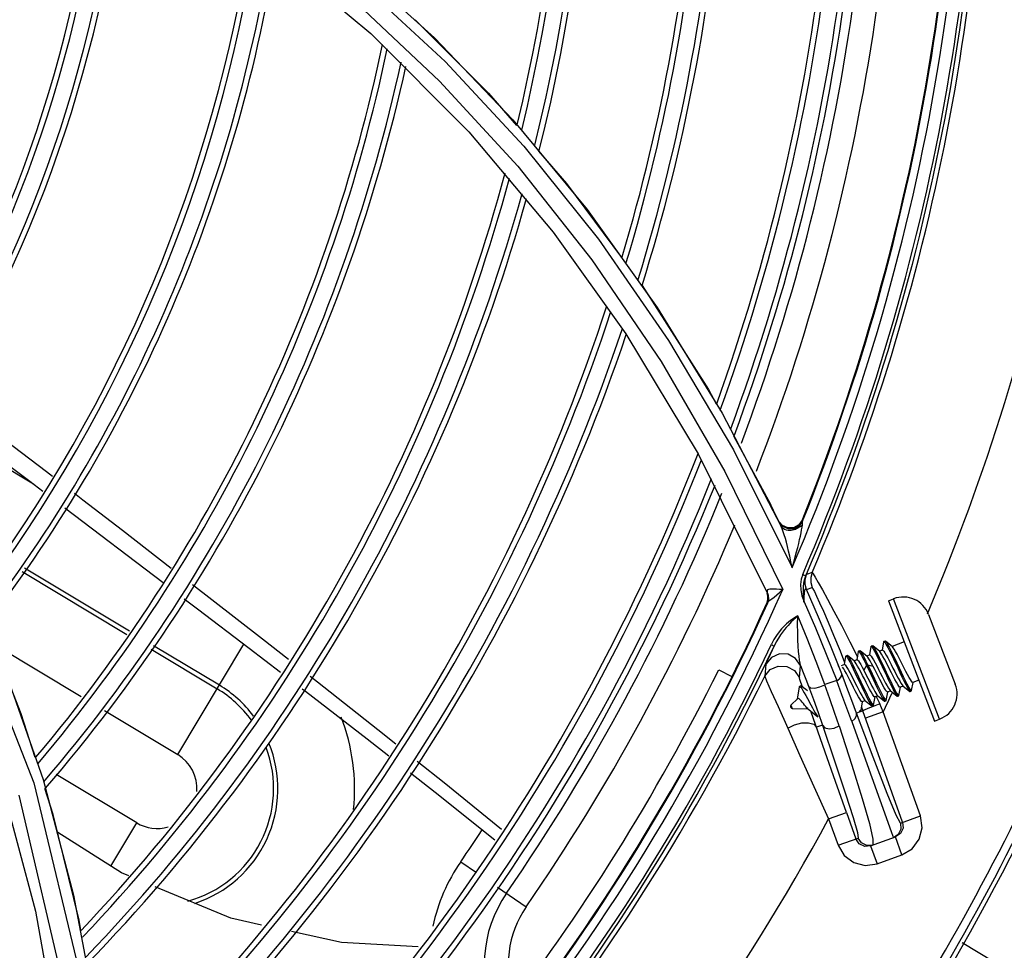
# Model space of a CAD drawing. Extents: x 40.7 to 137.4, y -250.8 to -221.5.
# Tile 269 of 320: x 123.2233 to 123.312, y -239.596 to -239.5122. Entities that reach past the tile are written whole.
import ezdxf

# ---------------------------------------------------------------- set-up
doc = ezdxf.new("R2010")
doc.units = 0
doc.header["$MEASUREMENT"] = 0
doc.layers.get('0').update_dxf_attribs({"linetype": 'CONTINUOUS'})

msp = doc.modelspace()

# ---------------------------------------------------------------- linework, layer by layer
at = {"color": 155}
for p, q in [((123.2459518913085, -239.5059075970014), (123.2549591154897, -239.5134430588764)), ((123.2542372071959, -239.5090691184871), (123.2616554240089, -239.5159657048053)), ((123.2549591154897, -239.5134430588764), (123.2637961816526, -239.5222919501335)), ((123.2616554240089, -239.5159657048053), (123.2687531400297, -239.5235960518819)), ((123.2677507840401, -239.5212104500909), (123.2744492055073, -239.5293012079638)), ((123.2637961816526, -239.5222919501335), (123.2713810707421, -239.5313191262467)), ((123.2687531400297, -239.5235960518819), (123.2754830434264, -239.5319682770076)), ((123.2744492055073, -239.5293012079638), (123.2807522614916, -239.538110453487)), ((123.2713810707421, -239.5313191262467), (123.2779337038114, -239.5404865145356)), ((123.2807522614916, -239.538110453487), (123.2866000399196, -239.547627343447)), ((123.2779337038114, -239.5404865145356), (123.2844496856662, -239.5512857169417)), ((123.2866000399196, -239.547627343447), (123.2919305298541, -239.5578313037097)), ((123.2876196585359, -239.5496611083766), (123.2909850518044, -239.5558898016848)), ((123.2844496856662, -239.5512857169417), (123.290686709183, -239.5638768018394)), ((123.2876235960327, -239.5509507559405), (123.2929177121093, -239.5615389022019)), ((123.2245848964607, -239.5540187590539), (123.2211408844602, -239.5519493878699)), ((123.2868585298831, -239.552897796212), (123.292064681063, -239.5635045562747)), ((123.2912374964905, -239.5564017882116), (123.2909850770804, -239.5558897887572)), ((123.2274151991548, -239.5561629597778), (123.2362546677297, -239.5628895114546)), ((123.2914828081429, -239.5569036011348), (123.2912374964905, -239.5564017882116)), ((123.2917346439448, -239.5574232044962), (123.2914828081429, -239.5569036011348)), ((123.2920697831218, -239.5578366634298), (123.2917346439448, -239.5574232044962)), ((123.2919311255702, -239.5578317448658), (123.2917346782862, -239.5574232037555)), ((123.2920314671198, -239.5577564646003), (123.2917505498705, -239.5574103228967)), ((123.2925145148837, -239.5579760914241), (123.2920314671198, -239.5577564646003)), ((123.2938163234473, -239.5572709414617), (123.2935099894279, -239.5577060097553)), ((123.2936779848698, -239.5578293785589), (123.2938321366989, -239.557676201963)), ((123.2938075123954, -239.5578913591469), (123.293832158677, -239.5576762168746)), ((123.293855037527, -239.5573521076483), (123.2938162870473, -239.557271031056)), ((123.293832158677, -239.5576762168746), (123.2938550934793, -239.5573519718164)), ((123.2325898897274, -239.5581780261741), (123.2369904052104, -239.5615871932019)), ((123.2919313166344, -239.5578320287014), (123.2919342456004, -239.5578380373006)), ((123.2919542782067, -239.5578688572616), (123.2919342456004, -239.5578380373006)), ((123.2925527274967, -239.5580565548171), (123.2920697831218, -239.5578366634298)), ((123.2930814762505, -239.5580387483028), (123.2925527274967, -239.5580565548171)), ((123.2933183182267, -239.5580600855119), (123.2932065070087, -239.5581096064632)), ((123.2934210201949, -239.5580032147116), (123.2933183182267, -239.5580600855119)), ((123.2235569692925, -239.5619046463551), (123.2330013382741, -239.5675793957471)), ((123.2332304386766, -239.567270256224), (123.2237708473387, -239.5615863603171)), ((123.2938649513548, -239.5621673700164), (123.2941362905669, -239.5622837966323)), ((123.2947151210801, -239.5619859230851), (123.2942020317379, -239.5621555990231)), ((123.2907810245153, -239.5640470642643), (123.290652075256, -239.5637303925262)), ((123.290737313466, -239.5640966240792), (123.2906755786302, -239.5638799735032)), ((123.2907707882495, -239.564172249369), (123.2906866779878, -239.5638767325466)), ((123.2942058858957, -239.5635094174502), (123.2947202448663, -239.5633384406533)), ((123.2952972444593, -239.5660130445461), (123.2942066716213, -239.5635110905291)), ((123.2906505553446, -239.5646987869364), (123.2906838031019, -239.5647742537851)), ((123.2937987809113, -239.5640784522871), (123.2939868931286, -239.5646381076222)), ((123.3015821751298, -239.5645377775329), (123.3020553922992, -239.5643568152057)), ((123.3015821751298, -239.5645377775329), (123.3057246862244, -239.5753704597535)), ((123.3061978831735, -239.5751894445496), (123.3020553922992, -239.5643568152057)), ((123.305208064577, -239.5657652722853), (123.3076063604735, -239.5720368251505)), ((123.2981229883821, -239.5682333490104), (123.298794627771, -239.5695872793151)), ((123.3011553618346, -239.5682280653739), (123.3010327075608, -239.5689712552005)), ((123.3011553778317, -239.5682279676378), (123.301171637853, -239.5681977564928)), ((123.3012856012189, -239.5681545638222), (123.3011715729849, -239.5681981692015)), ((123.3012856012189, -239.5681545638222), (123.3013178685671, -239.5681661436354)), ((123.3019392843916, -239.5686651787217), (123.3013178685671, -239.5681661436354)), ((123.3029938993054, -239.5682294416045), (123.3019118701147, -239.5686432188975)), ((123.2209829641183, -239.5684147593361), (123.2288701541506, -239.5731538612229)), ((123.2351733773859, -239.5688844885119), (123.2411307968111, -239.5724640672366)), ((123.2413280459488, -239.5721357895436), (123.2354059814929, -239.5685774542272)), ((123.2375739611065, -239.578383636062), (123.243545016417, -239.5684461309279)), ((123.2908064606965, -239.5696673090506), (123.2912926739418, -239.5686044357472)), ((123.2910254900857, -239.5684785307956), (123.2912926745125, -239.5686044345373)), ((123.2972308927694, -239.5690482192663), (123.29764314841, -239.5700910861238)), ((123.2988748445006, -239.5690994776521), (123.2987521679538, -239.5698433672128)), ((123.2988748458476, -239.5690994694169), (123.2988908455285, -239.5690698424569)), ((123.2990048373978, -239.5690264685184), (123.2988908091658, -239.5690700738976)), ((123.2996583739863, -239.5695371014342), (123.2990369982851, -239.5690380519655)), ((123.3000150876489, -239.5686641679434), (123.2998924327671, -239.5694073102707)), ((123.3001453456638, -239.5685906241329), (123.30003131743, -239.5686342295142)), ((123.3001453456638, -239.5685906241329), (123.3001776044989, -239.568602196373)), ((123.3007990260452, -239.5691012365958), (123.3001776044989, -239.568602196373)), ((123.3010475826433, -239.5689737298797), (123.3007716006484, -239.5690792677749)), ((123.2959927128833, -239.5693335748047), (123.2969422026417, -239.5717032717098)), ((123.2977345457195, -239.5695356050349), (123.2976118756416, -239.5702794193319)), ((123.2977345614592, -239.569535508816), (123.2977505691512, -239.5695059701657)), ((123.2978645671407, -239.5694625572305), (123.2977505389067, -239.5695061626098)), ((123.2978645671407, -239.5694625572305), (123.2978967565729, -239.5694741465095)), ((123.2985181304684, -239.5699731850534), (123.2978967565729, -239.5694741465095)), ((123.2987670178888, -239.5698458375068), (123.2984909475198, -239.5699514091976)), ((123.2999072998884, -239.5694097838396), (123.2996312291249, -239.5695153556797)), ((123.3021505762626, -239.5697256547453), (123.3027340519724, -239.5709555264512)), ((123.2220183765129, -239.5707907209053), (123.2254475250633, -239.5806431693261)), ((123.2863019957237, -239.5707540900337), (123.2874969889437, -239.5713535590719)), ((123.2905506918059, -239.5702551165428), (123.2904436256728, -239.5713330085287)), ((123.2935716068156, -239.5714657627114), (123.2936793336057, -239.570371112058)), ((123.2976267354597, -239.5702818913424), (123.2973345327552, -239.5703936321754)), ((123.2986018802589, -239.5710480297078), (123.2991845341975, -239.5722761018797)), ((123.2987154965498, -239.5710040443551), (123.2992945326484, -239.5722244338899)), ((123.299358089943, -239.570771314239), (123.2995046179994, -239.5710551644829)), ((123.2996238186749, -239.5703655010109), (123.2993582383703, -239.5707712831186)), ((123.2995046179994, -239.5710551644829), (123.2999593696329, -239.5719472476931)), ((123.2997377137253, -239.5703221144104), (123.2996236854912, -239.5703657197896)), ((123.2996238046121, -239.570365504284), (123.2998118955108, -239.5707585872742)), ((123.3002060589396, -239.5704470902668), (123.2997374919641, -239.5703220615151)), ((123.2997377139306, -239.5703221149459), (123.2999263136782, -239.5707158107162)), ((123.2998118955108, -239.5707585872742), (123.3003945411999, -239.5719867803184)), ((123.2999263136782, -239.5707158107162), (123.3005094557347, -239.5719450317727)), ((123.3003526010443, -239.5707306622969), (123.3002061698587, -239.5704470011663)), ((123.3008071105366, -239.5716222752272), (123.3003526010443, -239.5707306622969)), ((123.2969422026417, -239.5717032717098), (123.2958726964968, -239.5720628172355)), ((123.3036769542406, -239.572626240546), (123.3037996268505, -239.5718832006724)), ((123.3043129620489, -239.5716787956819), (123.303784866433, -239.5718807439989)), ((123.2935509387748, -239.5722905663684), (123.29336687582, -239.5733908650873)), ((123.2936933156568, -239.5721948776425), (123.2935792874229, -239.5722384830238)), ((123.3013964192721, -239.5734983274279), (123.3015190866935, -239.572755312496)), ((123.3017801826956, -239.5726473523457), (123.3015043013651, -239.5727528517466)), ((123.3017528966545, -239.572625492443), (123.3023743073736, -239.5731245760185)), ((123.3025366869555, -239.5730622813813), (123.3026593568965, -239.5723192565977)), ((123.3029204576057, -239.5722113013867), (123.3026445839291, -239.5723167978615)), ((123.3028932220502, -239.5721894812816), (123.3035146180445, -239.5726885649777)), ((123.3035466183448, -239.5727000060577), (123.3036606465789, -239.5726564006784)), ((123.3036606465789, -239.5726564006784), (123.3036769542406, -239.572626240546)), ((123.292802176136, -239.5739396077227), (123.2934343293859, -239.5733412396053)), ((123.2933920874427, -239.5733812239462), (123.29336687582, -239.5733908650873)), ((123.293408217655, -239.5733451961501), (123.2933669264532, -239.573390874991)), ((123.2934188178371, -239.5733401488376), (123.293408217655, -239.5733451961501)), ((123.2934652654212, -239.5733374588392), (123.2934188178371, -239.5733401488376)), ((123.2934343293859, -239.5733412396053), (123.2934377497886, -239.5733390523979)), ((123.2991157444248, -239.5743707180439), (123.299238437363, -239.5736274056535)), ((123.2994996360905, -239.5735194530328), (123.2992237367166, -239.5736249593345)), ((123.2994728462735, -239.5734979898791), (123.3000942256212, -239.5739971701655)), ((123.3002560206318, -239.5739347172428), (123.3003787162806, -239.5731913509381)), ((123.3006399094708, -239.573083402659), (123.3003640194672, -239.5731889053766)), ((123.3004911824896, -239.573153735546), (123.3008035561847, -239.5738270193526)), ((123.3006125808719, -239.5730615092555), (123.3012340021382, -239.5735605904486)), ((123.301234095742, -239.5735606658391), (123.3012664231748, -239.5735723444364)), ((123.301266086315, -239.5735720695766), (123.3013801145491, -239.5735284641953)), ((123.3013801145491, -239.5735284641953), (123.3013964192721, -239.5734983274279)), ((123.3023744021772, -239.573124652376), (123.3024066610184, -239.5731362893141)), ((123.3024063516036, -239.5731360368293), (123.3025203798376, -239.573092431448)), ((123.2309790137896, -239.574420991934), (123.2375739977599, -239.5783836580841)), ((123.2927720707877, -239.574071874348), (123.2928010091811, -239.5741475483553)), ((123.292802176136, -239.5739396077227), (123.2929116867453, -239.5742259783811)), ((123.2929116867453, -239.5742259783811), (123.2943406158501, -239.5742652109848)), ((123.2992776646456, -239.5744412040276), (123.2987223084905, -239.5746394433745)), ((123.2989538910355, -239.5744331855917), (123.2989856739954, -239.574444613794)), ((123.298985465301, -239.5744444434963), (123.299099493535, -239.5744008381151)), ((123.2991579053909, -239.5741137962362), (123.2992775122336, -239.5744412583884)), ((123.3028608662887, -239.5844786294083), (123.2992776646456, -239.5744412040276)), ((123.3011263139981, -239.5745361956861), (123.2995168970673, -239.5751106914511)), ((123.3001257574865, -239.5740084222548), (123.3002397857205, -239.5739648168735)), ((123.3008035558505, -239.5738270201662), (123.3002223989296, -239.5740406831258)), ((123.3011263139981, -239.5745361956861), (123.3008035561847, -239.5738270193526)), ((123.304470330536, -239.5839042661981), (123.3011263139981, -239.5745361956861)), ((123.3057246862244, -239.5753704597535), (123.3061979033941, -239.5751894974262)), ((123.2956376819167, -239.5757405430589), (123.2951086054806, -239.5759294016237)), ((123.2214454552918, -239.5801162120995), (123.2247773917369, -239.5924986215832)), ((123.2254475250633, -239.5806431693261), (123.2282035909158, -239.5910379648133)), ((123.2338815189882, -239.5845289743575), (123.2266246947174, -239.5801686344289)), ((123.2962008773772, -239.5841848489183), (123.2978102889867, -239.5836103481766)), ((123.2962008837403, -239.5841848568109), (123.2970466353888, -239.5865542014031)), ((123.2978102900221, -239.5836103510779), (123.2986560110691, -239.5859795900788)), ((123.3013839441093, -239.5840456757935), (123.3018693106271, -239.5853977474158)), ((123.3026669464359, -239.5845478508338), (123.3044702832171, -239.5839041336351)), ((123.2315419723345, -239.5884225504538), (123.2338814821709, -239.584528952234)), ((123.2970465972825, -239.5865540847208), (123.2988662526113, -239.5859045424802)), ((123.2989612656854, -239.5864213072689), (123.2986560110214, -239.5859795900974)), ((123.2999827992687, -239.5866078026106), (123.3022317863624, -239.5858050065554)), ((123.3001961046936, -239.5860002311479), (123.3001922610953, -239.5865330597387)), ((123.3018693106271, -239.5853977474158), (123.3020386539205, -239.5858739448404)), ((123.3024735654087, -239.5855766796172), (123.3020386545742, -239.5858739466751)), ((123.3026741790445, -239.5854993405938), (123.3022317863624, -239.5858050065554)), ((123.3028063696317, -239.5874146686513), (123.302231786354, -239.5858050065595)), ((123.2999827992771, -239.5866078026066), (123.3005573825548, -239.5882174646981)), ((123.300557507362, -239.5882174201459), (123.3028062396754, -239.5874147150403)), ((123.2630666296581, -239.5880343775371), (123.2644882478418, -239.5890146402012)), ((123.2663841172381, -239.5903215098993), (123.2689601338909, -239.5920982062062)), ((123.2282035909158, -239.5910379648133), (123.2302316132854, -239.6019510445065)), ((123.2247773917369, -239.5924986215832), (123.2268940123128, -239.6045170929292)), ((123.22885604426, -239.5942286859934), (123.2286968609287, -239.5933093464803))]:
    msp.add_line(p, q, dxfattribs=at)
at = {"color": 6, "linetype": 'Continuous'}
msp.add_line((123.3138717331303, -239.5987310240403), (123.3082397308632, -239.5953266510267), dxfattribs=at)
at = {"color": 155}
for points in [[(123.246209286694, -239.5046329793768), (123.2538183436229, -239.5108123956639), (123.2611682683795, -239.5177321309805), (123.2682057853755, -239.5254002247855), (123.2748726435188, -239.5338213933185), (123.2811089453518, -239.5429932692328), (123.2868585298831, -239.552897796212)], [(123.2533810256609, -239.5071812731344), (123.2607115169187, -239.513838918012), (123.2677507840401, -239.5212104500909)], [(123.2589574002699, -239.5122067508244), (123.2655621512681, -239.5188040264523), (123.2680933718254, -239.5217329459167)], [(123.2700724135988, -239.5240229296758), (123.272592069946, -239.5269384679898), (123.2775519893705, -239.5336029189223)], [(123.1958359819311, -239.530885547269), (123.2073260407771, -239.5450674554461), (123.2171821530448, -239.5619698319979), (123.2246306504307, -239.5809279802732), (123.2289571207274, -239.599063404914), (123.2310375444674, -239.6191687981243)], [(123.2754830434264, -239.5319682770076), (123.2817929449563, -239.5410875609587), (123.2876235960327, -239.5509507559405)], [(123.2794010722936, -239.5361295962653), (123.2853672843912, -239.545492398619), (123.2860767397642, -239.546805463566)], [(123.2164923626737, -239.5458562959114), (123.217488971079, -239.5466135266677), (123.2200050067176, -239.5485128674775), (123.2227509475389, -239.5505915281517), (123.2257637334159, -239.5528967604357), (123.2262997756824, -239.5533106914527)], [(123.2212355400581, -239.5515061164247), (123.2242593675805, -239.5537721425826), (123.225419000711, -239.5546506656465)], [(123.2282960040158, -239.5548521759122), (123.2290412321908, -239.5554276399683), (123.2325898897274, -239.5581780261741)], [(123.2935099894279, -239.5577060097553), (123.2930431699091, -239.5579580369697), (123.2925145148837, -239.5579760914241)], [(123.293855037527, -239.5573521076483), (123.2935485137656, -239.5577869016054), (123.2930814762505, -239.5580387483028)], [(123.2929127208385, -239.5615490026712), (123.2928082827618, -239.5610126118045), (123.2927036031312, -239.5605187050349), (123.2925997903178, -239.56006389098), (123.2924976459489, -239.559645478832), (123.2923982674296, -239.559262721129), (123.2923014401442, -239.5589139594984), (123.2922071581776, -239.5585962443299), (123.2921143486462, -239.5583076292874), (123.2920226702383, -239.5580501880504), (123.2919313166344, -239.5578320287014)], [(123.2924158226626, -239.5581856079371), (123.2922424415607, -239.5581222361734), (123.2922151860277, -239.55810724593), (123.2920929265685, -239.5580179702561), (123.2919861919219, -239.5579097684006), (123.2919542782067, -239.5578688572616)], [(123.2932065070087, -239.5581096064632), (123.2930861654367, -239.5581510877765), (123.2929596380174, -239.558183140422), (123.2928311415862, -239.5582042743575), (123.2927014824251, -239.5582137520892), (123.2925647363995, -239.5582096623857), (123.2924158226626, -239.5581856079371)], [(123.2929127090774, -239.5615489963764), (123.29306200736, -239.5610394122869), (123.293193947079, -239.5605690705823), (123.2933108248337, -239.5601343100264), (123.2934144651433, -239.5597318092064), (123.2935061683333, -239.5593591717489), (123.2935864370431, -239.5590164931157), (123.2936560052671, -239.5587023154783), (123.2937161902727, -239.5584111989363), (123.2937672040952, -239.5581402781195), (123.2938075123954, -239.5578913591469)], [(123.2936639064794, -239.5577961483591), (123.293597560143, -239.5578680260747), (123.293514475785, -239.557939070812), (123.2934210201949, -239.5580032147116)], [(123.2938703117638, -239.5621564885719), (123.2937255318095, -239.5625856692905), (123.2936573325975, -239.56305330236), (123.2936820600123, -239.5635545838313), (123.2937987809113, -239.5640784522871)], [(123.2942058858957, -239.5635094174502), (123.294081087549, -239.5630676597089), (123.2940787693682, -239.5626053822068), (123.2942020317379, -239.5621555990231)], [(123.2941356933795, -239.5622851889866), (123.2941694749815, -239.5622142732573), (123.2941916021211, -239.5621710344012), (123.2942020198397, -239.5621555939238)], [(123.2947151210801, -239.5619859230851), (123.2945934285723, -239.5624269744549), (123.294593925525, -239.5628891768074), (123.2947202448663, -239.5633384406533)], [(123.294715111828, -239.5619859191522), (123.2948056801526, -239.5621106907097), (123.2949875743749, -239.5624056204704), (123.2952651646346, -239.5628781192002), (123.2956392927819, -239.5635374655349)], [(123.2389088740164, -239.5630747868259), (123.2406420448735, -239.5644186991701), (123.245201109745, -239.5679664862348), (123.247549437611, -239.5698031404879)], [(123.2939773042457, -239.5646574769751), (123.2939612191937, -239.5643209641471), (123.29395146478, -239.564019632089), (123.2939463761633, -239.5637484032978), (123.2939438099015, -239.5634932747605), (123.2939453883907, -239.5632339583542), (123.2939636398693, -239.5629513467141)], [(123.2939636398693, -239.5629513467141), (123.2940193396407, -239.5626330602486), (123.2941356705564, -239.5622852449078)], [(123.2920555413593, -239.5635227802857), (123.2917753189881, -239.5635075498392), (123.2915074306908, -239.5634967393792), (123.291266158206, -239.5634817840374), (123.2910620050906, -239.5634772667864), (123.2909018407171, -239.5634877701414), (123.2907829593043, -239.56351338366), (123.2907034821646, -239.5635597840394), (123.2906580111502, -239.563629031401), (123.2906530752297, -239.5637299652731)], [(123.2906530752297, -239.5637299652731), (123.2906625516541, -239.5637890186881), (123.2906735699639, -239.5638384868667), (123.2906866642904, -239.5638768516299)], [(123.2912926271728, -239.5641924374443), (123.2915271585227, -239.5640031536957), (123.291783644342, -239.5637814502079), (123.2920556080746, -239.5635227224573)], [(123.2939773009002, -239.5646575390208), (123.2939827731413, -239.5644536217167), (123.2939904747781, -239.5642651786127), (123.2940005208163, -239.5640913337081), (123.294013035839, -239.5639328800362), (123.2940283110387, -239.5637905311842), (123.2940466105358, -239.5636668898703), (123.2940676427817, -239.5635677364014), (123.2940911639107, -239.5634959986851), (123.2941173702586, -239.5634528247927), (123.2941462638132, -239.5634409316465), (123.2941769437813, -239.563461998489), (123.2942067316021, -239.5635110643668)], [(123.2947202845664, -239.5633384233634), (123.2947865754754, -239.563447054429), (123.2949171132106, -239.5637032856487), (123.2951159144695, -239.5641191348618), (123.2953860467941, -239.5647062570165)], [(123.2956392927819, -239.5635374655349), (123.2961113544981, -239.5643920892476), (123.2966837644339, -239.5654534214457), (123.2973562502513, -239.5667338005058), (123.2981229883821, -239.5682333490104)], [(123.2381717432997, -239.5643481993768), (123.2393467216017, -239.5652422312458), (123.2440025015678, -239.5687952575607), (123.2468286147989, -239.5709618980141)], [(123.2906505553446, -239.5646987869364), (123.2907364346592, -239.5644038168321), (123.290737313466, -239.5640966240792)], [(123.2906838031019, -239.5647742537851), (123.2907697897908, -239.5644793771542), (123.2907707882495, -239.564172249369)], [(123.2906838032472, -239.5647742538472), (123.2906886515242, -239.5647675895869), (123.290700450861, -239.5647453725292), (123.2907181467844, -239.5647099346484)], [(123.2907181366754, -239.5647099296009), (123.2908038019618, -239.564384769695), (123.2907810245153, -239.5640470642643)], [(123.2907181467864, -239.5647099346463), (123.2907938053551, -239.5646003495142), (123.2909141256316, -239.5644890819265), (123.291085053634, -239.5643536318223), (123.2912926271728, -239.5641924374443)], [(123.2939868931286, -239.5646381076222), (123.2950073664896, -239.5669786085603), (123.2959927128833, -239.5693335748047)], [(123.2953860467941, -239.5647062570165), (123.2957291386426, -239.5654745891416), (123.2961497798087, -239.5664431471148), (123.2966521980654, -239.5676336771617), (123.2972308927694, -239.5690482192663)], [(123.2934271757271, -239.565891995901), (123.2932778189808, -239.5659848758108), (123.2931222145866, -239.5660703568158), (123.2929565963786, -239.566173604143), (123.2927800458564, -239.5662969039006), (123.2925920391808, -239.5664430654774), (123.2923924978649, -239.5666153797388), (123.2921820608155, -239.5668175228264), (123.2919616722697, -239.5670538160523), (123.2917326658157, -239.5673299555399), (123.291497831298, -239.567652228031), (123.291262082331, -239.5680274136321), (123.2910417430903, -239.5684467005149)], [(123.293415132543, -239.5659161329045), (123.2932062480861, -239.5660925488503), (123.2930899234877, -239.5661956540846), (123.2929657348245, -239.5663108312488), (123.2928335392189, -239.5664393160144), (123.292692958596, -239.5665828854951), (123.292543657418, -239.5667437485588), (123.2923854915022, -239.5669242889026), (123.2922186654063, -239.5671270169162), (123.2920440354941, -239.5673544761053), (123.2918631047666, -239.5676093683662), (123.2916760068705, -239.567897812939), (123.2914834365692, -239.5682288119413), (123.2912926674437, -239.5686044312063)], [(123.2936794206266, -239.5703712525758), (123.293623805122, -239.5701581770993), (123.2935754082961, -239.5698667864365), (123.2935326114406, -239.5695113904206), (123.2934947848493, -239.569094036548), (123.2934612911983, -239.5686065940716), (123.2934334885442, -239.5680391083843), (123.293413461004, -239.5673952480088), (123.2934050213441, -239.5666820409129), (123.293415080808, -239.565916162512)], [(123.2958726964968, -239.5720628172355), (123.2950850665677, -239.5699944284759), (123.2942697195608, -239.567937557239), (123.2934271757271, -239.565891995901)], [(123.2973854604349, -239.5711258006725), (123.2963572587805, -239.5685514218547), (123.2952972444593, -239.5660130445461)], [(123.2247373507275, -239.5786516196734), (123.2234826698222, -239.5747070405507), (123.2203175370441, -239.5667034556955)], [(123.301171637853, -239.5681977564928), (123.3012185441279, -239.5682229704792), (123.3012935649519, -239.5683222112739), (123.3013966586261, -239.5684933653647), (123.3015259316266, -239.5687328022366), (123.3016793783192, -239.5690342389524), (123.3018508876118, -239.5693828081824), (123.3020354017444, -239.5697666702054)], [(123.3013178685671, -239.5681661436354), (123.3013336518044, -239.5681807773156), (123.3014103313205, -239.5682828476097), (123.3015147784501, -239.5684575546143), (123.3016444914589, -239.5686981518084), (123.301795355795, -239.5689946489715), (123.301965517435, -239.5693409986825), (123.3021505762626, -239.5697256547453)], [(123.2988908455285, -239.5690698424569), (123.2989020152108, -239.5690694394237), (123.298958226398, -239.569117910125), (123.2990427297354, -239.5692410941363), (123.2991546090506, -239.5694347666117), (123.2992912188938, -239.5696933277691), (123.2994489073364, -239.5700073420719), (123.2996238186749, -239.5703655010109)], [(123.2990048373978, -239.5690264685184), (123.2990161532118, -239.5690262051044), (123.2990369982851, -239.5690380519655)], [(123.2990369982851, -239.5690380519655), (123.2990716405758, -239.5690739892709), (123.2991554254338, -239.5691953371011), (123.2992657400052, -239.5693863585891), (123.2994018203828, -239.5696434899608), (123.2995604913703, -239.569958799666), (123.2997377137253, -239.5703221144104)], [(123.3000151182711, -239.5686639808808), (123.3000204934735, -239.5686452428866), (123.3000313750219, -239.5686338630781)], [(123.3000313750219, -239.5686338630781), (123.3000560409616, -239.5686398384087), (123.3001206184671, -239.5687108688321), (123.3002141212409, -239.5688562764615), (123.3003336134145, -239.5690702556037), (123.3004764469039, -239.5693457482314), (123.3006398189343, -239.569673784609), (123.3008190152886, -239.5700436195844), (123.3010091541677, -239.5704423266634)], [(123.3001776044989, -239.568602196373), (123.3002405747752, -239.5686755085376), (123.3003368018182, -239.5688278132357), (123.3004583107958, -239.5690470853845), (123.3006012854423, -239.5693235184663), (123.3007640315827, -239.5696514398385), (123.3009413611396, -239.5700177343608), (123.3011289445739, -239.5704108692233)], [(123.3015372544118, -239.5703813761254), (123.3013773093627, -239.5700702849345), (123.301226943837, -239.5697843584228), (123.3010927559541, -239.5695390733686), (123.3009755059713, -239.5693386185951), (123.3008774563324, -239.5691903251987), (123.300799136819, -239.5691011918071)], [(123.3010475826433, -239.5689737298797), (123.3010960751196, -239.5689934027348), (123.301169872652, -239.5690788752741), (123.301266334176, -239.5692246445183), (123.3013836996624, -239.569425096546), (123.3015199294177, -239.5696740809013), (123.3016712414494, -239.5699618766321), (123.3018301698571, -239.5702710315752), (123.3019930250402, -239.5705910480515), (123.3021567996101, -239.5709128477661), (123.3023168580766, -239.5712240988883), (123.3024658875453, -239.5715074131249), (123.3025997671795, -239.5717520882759), (123.3027166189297, -239.5719518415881), (123.3028146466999, -239.5721001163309), (123.3028932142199, -239.5721894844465)], [(123.3030038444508, -239.5705865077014), (123.3026776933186, -239.5699456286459), (123.302519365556, -239.5696376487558), (123.3023685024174, -239.5693506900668), (123.3022323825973, -239.5691018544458), (123.3021148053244, -239.5689009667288), (123.3020180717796, -239.5687547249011), (123.3019394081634, -239.5686651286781)], [(123.2905502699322, -239.5702555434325), (123.2905794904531, -239.5701774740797), (123.290663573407, -239.5699844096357), (123.2908064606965, -239.5696673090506)], [(123.2936793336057, -239.570371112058), (123.2932304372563, -239.5697265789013), (123.2925412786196, -239.5693510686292), (123.2917605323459, -239.5693222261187), (123.2910456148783, -239.5696458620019), (123.2905506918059, -239.5702551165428)], [(123.2977505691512, -239.5695059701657), (123.2977928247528, -239.5695261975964), (123.2978670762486, -239.5696218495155), (123.2979702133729, -239.5697918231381), (123.2980991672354, -239.5700294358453), (123.2982500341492, -239.5703254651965), (123.2984189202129, -239.5706682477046), (123.2986018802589, -239.5710480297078)], [(123.2978967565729, -239.5694741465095), (123.2979107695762, -239.5694869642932), (123.2979863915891, -239.569586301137), (123.2980895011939, -239.5697577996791), (123.2982182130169, -239.5699959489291), (123.2983682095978, -239.5702901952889), (123.2985353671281, -239.5706299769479), (123.2987154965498, -239.5710040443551)], [(123.3003640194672, -239.5731889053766), (123.3003159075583, -239.5731695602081), (123.3002417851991, -239.5730838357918), (123.3001438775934, -239.5729357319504), (123.3000265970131, -239.5727352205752), (123.29989196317, -239.5724890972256), (123.2997406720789, -239.5722013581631), (123.2995798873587, -239.571888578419), (123.2994169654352, -239.5715684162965), (123.2992558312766, -239.5712518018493), (123.2990966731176, -239.5709422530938), (123.2989459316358, -239.5706556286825), (123.2988108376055, -239.5704087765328), (123.2986936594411, -239.5702086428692), (123.298596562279, -239.5700619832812), (123.2985183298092, -239.5699731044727)], [(123.2987670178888, -239.5698458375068), (123.2988132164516, -239.5698635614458), (123.2988826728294, -239.5699420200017), (123.2989744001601, -239.5700784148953), (123.2990859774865, -239.5702668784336), (123.2992150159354, -239.5705008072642), (123.299358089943, -239.570771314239)], [(123.3002061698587, -239.5704470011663), (123.3000636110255, -239.5701774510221), (123.2999347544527, -239.5699437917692), (123.2998231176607, -239.5697551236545), (123.2997311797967, -239.5696182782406), (123.2996585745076, -239.5695370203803)], [(123.2999072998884, -239.5694097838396), (123.299955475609, -239.5694291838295), (123.3000296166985, -239.5695149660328), (123.300127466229, -239.5696629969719), (123.3002446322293, -239.5698633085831), (123.3003792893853, -239.5701094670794), (123.3005305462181, -239.5703971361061), (123.3006912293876, -239.5707097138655), (123.3008540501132, -239.5710296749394), (123.3010153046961, -239.5713465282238), (123.3011746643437, -239.5716564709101), (123.3013254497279, -239.5719431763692), (123.3014604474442, -239.5721898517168), (123.3015776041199, -239.5723899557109), (123.3016748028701, -239.5725367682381), (123.3017528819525, -239.5726254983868)], [(123.3020354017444, -239.5697666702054), (123.3024221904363, -239.5705815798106), (123.30261648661, -239.5709915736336), (123.3028044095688, -239.5713840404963), (123.3029806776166, -239.5717455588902), (123.3031395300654, -239.5720625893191), (123.3032778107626, -239.5723248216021), (123.3033905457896, -239.5725212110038), (123.3034765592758, -239.5726482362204), (123.3035147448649, -239.5726886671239)], [(123.2904436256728, -239.5713330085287), (123.2909392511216, -239.5707288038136), (123.2916550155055, -239.5704079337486), (123.2924381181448, -239.5704399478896), (123.293126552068, -239.570819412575), (123.2935716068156, -239.5714657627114)], [(123.293679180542, -239.5703713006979), (123.2939148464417, -239.5709868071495), (123.2941486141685, -239.5716043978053), (123.2943804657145, -239.5722240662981)], [(123.2970245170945, -239.5703310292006), (123.2971674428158, -239.5706060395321), (123.2972202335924, -239.5707121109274)], [(123.2992237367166, -239.5736249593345), (123.2991752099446, -239.5736052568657), (123.2991013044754, -239.5735196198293), (123.2990047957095, -239.5733737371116), (123.2988874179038, -239.5731732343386), (123.2987513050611, -239.5729244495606), (123.2986000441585, -239.5726367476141), (123.2984411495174, -239.5723276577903), (123.2982785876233, -239.5720082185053), (123.2981148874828, -239.5716865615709), (123.2979547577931, -239.5713751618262), (123.2978054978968, -239.5710913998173), (123.297671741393, -239.5708469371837), (123.297554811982, -239.5706470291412), (123.2974567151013, -239.5704986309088)], [(123.2976267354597, -239.5702818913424), (123.2976752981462, -239.5703016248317), (123.2977495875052, -239.5703878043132), (123.2978469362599, -239.5705351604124), (123.2979642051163, -239.5707356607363), (123.2980994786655, -239.5709829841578), (123.29825053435, -239.5712703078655), (123.2984100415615, -239.5715806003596), (123.2987342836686, -239.5722177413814)], [(123.3010091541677, -239.5704423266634), (123.3014031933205, -239.5712738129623), (123.30159500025, -239.5716764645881), (123.3017758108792, -239.5720500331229), (123.3019405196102, -239.5723828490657), (123.3020867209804, -239.5726665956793), (123.3022100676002, -239.5728897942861), (123.3023068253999, -239.5730445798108), (123.3023744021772, -239.573124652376)], [(123.3011289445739, -239.5704108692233), (123.3015170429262, -239.5712301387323), (123.3017069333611, -239.5716285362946), (123.3018879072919, -239.5720029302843), (123.302055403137, -239.5723411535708), (123.3022029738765, -239.5726272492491), (123.3023265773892, -239.5728507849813), (123.302423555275, -239.5730048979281), (123.3024915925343, -239.573083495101), (123.3025203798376, -239.573092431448)], [(123.3026445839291, -239.5723167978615), (123.3025960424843, -239.5722970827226), (123.3025217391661, -239.5722108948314), (123.3024242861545, -239.5720633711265), (123.3023070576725, -239.5718629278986), (123.3021719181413, -239.5716158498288), (123.3020208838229, -239.5713285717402), (123.3018612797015, -239.5710180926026), (123.3015372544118, -239.5703813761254)], [(123.3027340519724, -239.5709555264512), (123.3029209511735, -239.571345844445), (123.3030955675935, -239.5717041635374), (123.3032553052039, -239.5720224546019), (123.3033938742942, -239.5722851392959), (123.3035073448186, -239.5724824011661), (123.3035932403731, -239.5726079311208), (123.3036496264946, -239.5726567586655), (123.3036606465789, -239.5726564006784)], [(123.303784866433, -239.5718807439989), (123.3037370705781, -239.5718616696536), (123.3036635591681, -239.5717769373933), (123.3035659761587, -239.5716296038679), (123.3034491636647, -239.5714301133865), (123.3033146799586, -239.5711844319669), (123.3031646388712, -239.5708992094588), (123.3030038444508, -239.5705865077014)], [(123.2495059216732, -239.5713333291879), (123.250159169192, -239.5718442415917), (123.2555903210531, -239.576122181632), (123.2572254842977, -239.5774268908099)], [(123.2904434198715, -239.5713330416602), (123.2906024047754, -239.5717316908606), (123.2910317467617, -239.5726961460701), (123.2916492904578, -239.5740599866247), (123.2925232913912, -239.576006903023)], [(123.2938327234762, -239.5722807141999), (123.2937038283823, -239.5719031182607), (123.2936108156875, -239.5716142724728), (123.2935714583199, -239.5714659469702)], [(123.2969253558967, -239.571736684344), (123.2972027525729, -239.5715294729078), (123.2973651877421, -239.5713158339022), (123.2973852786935, -239.5711258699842)], [(123.2982792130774, -239.5753972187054), (123.2978494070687, -239.5742101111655), (123.2973975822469, -239.5729882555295), (123.2969254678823, -239.5717368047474)], [(123.2987221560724, -239.574639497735), (123.2982990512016, -239.5735076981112), (123.2978532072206, -239.5723348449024), (123.2973854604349, -239.5711258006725)], [(123.2999593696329, -239.5719472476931), (123.3001027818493, -239.5722236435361), (123.3002367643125, -239.5724749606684), (123.3003568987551, -239.5726904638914), (123.30046139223, -239.5728645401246), (123.3005471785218, -239.5729897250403), (123.3006125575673, -239.5730615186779)], [(123.3005094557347, -239.5719450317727), (123.3006929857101, -239.5723267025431), (123.3008626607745, -239.5726724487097), (123.3010144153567, -239.5729714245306), (123.301144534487, -239.5732136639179), (123.3012502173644, -239.5733917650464), (123.3013287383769, -239.5734986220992), (123.3013801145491, -239.5735284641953)], [(123.3015043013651, -239.5727528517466), (123.3014603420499, -239.5727369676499), (123.3013951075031, -239.5726652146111), (123.3013092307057, -239.5725398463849), (123.301204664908, -239.5723656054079), (123.3010844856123, -239.5721499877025), (123.3009504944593, -239.5718986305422), (123.3008071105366, -239.5716222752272)], [(123.2487935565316, -239.5724683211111), (123.2490777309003, -239.5726861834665), (123.2546334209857, -239.5769732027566), (123.2565994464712, -239.578509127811)], [(123.2935509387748, -239.5722905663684), (123.293574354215, -239.5722404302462), (123.2935793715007, -239.5722379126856)], [(123.2935793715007, -239.5722379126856), (123.2936192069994, -239.5722474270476), (123.2936860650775, -239.5723112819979), (123.2937747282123, -239.5724311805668), (123.2938821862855, -239.5726018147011), (123.2940062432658, -239.572815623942), (123.294142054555, -239.5730607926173), (123.2942875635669, -239.5733319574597), (123.2945885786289, -239.5739000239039)], [(123.2937452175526, -239.5722123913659), (123.29373475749, -239.5722048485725), (123.2936929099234, -239.5721945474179)], [(123.2942914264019, -239.5726327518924), (123.2941377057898, -239.5725166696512), (123.2939356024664, -239.5723610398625), (123.2937452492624, -239.5722124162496)], [(123.2943804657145, -239.5722240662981), (123.2948240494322, -239.5734326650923), (123.295243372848, -239.5746064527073), (123.295637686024, -239.5757405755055)], [(123.2943805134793, -239.5722240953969), (123.2945776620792, -239.5723699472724), (123.2949624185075, -239.5723919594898), (123.2954143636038, -239.5722926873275), (123.2958555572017, -239.5720964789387)], [(123.2971450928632, -239.5758020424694), (123.2967400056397, -239.5746003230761), (123.2963096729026, -239.5733635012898), (123.2958556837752, -239.5720966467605)], [(123.2987342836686, -239.5722177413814), (123.2988943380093, -239.5725290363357), (123.2990446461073, -239.5728148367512), (123.2991786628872, -239.5730597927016), (123.299295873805, -239.5732601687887), (123.2993938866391, -239.5734083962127), (123.2994728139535, -239.5734980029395)], [(123.2991845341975, -239.5722761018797), (123.299371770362, -239.5726679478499), (123.2995473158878, -239.5730284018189), (123.2997084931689, -239.5733505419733), (123.2998488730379, -239.5736183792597), (123.299964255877, -239.5738204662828), (123.3000520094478, -239.5739515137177), (123.3000942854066, -239.573997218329)], [(123.2992945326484, -239.5722244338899), (123.2994853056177, -239.572623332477), (123.2996640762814, -239.5729907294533), (123.2998255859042, -239.5733132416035), (123.2999652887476, -239.5735791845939), (123.3000797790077, -239.573779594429), (123.3001671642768, -239.5739094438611), (123.3002257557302, -239.5739642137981), (123.3002397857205, -239.5739648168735)], [(123.3003945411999, -239.5719867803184), (123.3005788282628, -239.5723696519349), (123.3007495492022, -239.5727175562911), (123.3009022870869, -239.5730186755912), (123.3010331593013, -239.5732616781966), (123.3011380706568, -239.5734381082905), (123.3012156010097, -239.5735431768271), (123.301234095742, -239.5735606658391)], [(123.3035147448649, -239.5726886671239), (123.303534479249, -239.5727001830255), (123.303546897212, -239.5727002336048)], [(123.2943123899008, -239.5742431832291), (123.2942287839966, -239.5741661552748), (123.2941351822, -239.5740611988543), (123.2940334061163, -239.5739355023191), (123.2939248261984, -239.5737970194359), (123.2938168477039, -239.5736607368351), (123.2937124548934, -239.5735363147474), (123.2936171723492, -239.573436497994), (123.2935355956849, -239.5733695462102), (123.2934652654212, -239.5733374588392)], [(123.3025203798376, -239.573092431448), (123.3025297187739, -239.5730839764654), (123.3025366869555, -239.5730622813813)], [(123.2943121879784, -239.5742430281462), (123.2945801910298, -239.5744521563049), (123.2949072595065, -239.5747121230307), (123.2952371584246, -239.5749766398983)], [(123.2945885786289, -239.5739000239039), (123.2947339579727, -239.5741715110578), (123.2948702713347, -239.5744204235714), (123.2949927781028, -239.5746331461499), (123.2951000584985, -239.5748046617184), (123.2951867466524, -239.5749244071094), (123.2952372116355, -239.574976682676)], [(123.2978102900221, -239.5836103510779), (123.2968120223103, -239.5807999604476), (123.2958847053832, -239.5781624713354), (123.2945994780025, -239.5744674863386)], [(123.299099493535, -239.5744008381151), (123.2991080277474, -239.5743936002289), (123.2991157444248, -239.5743707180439)], [(123.3002223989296, -239.5740406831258), (123.2997375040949, -239.5742285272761), (123.2994004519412, -239.5743709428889), (123.2992776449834, -239.5744412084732)], [(123.3000942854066, -239.573997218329), (123.300110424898, -239.5740073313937), (123.3001259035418, -239.5740085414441)], [(123.3002397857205, -239.5739648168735), (123.3002546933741, -239.5739414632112), (123.3002560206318, -239.5739347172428)], [(123.2982789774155, -239.5753970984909), (123.298568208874, -239.5751515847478), (123.2987199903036, -239.5748885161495), (123.298722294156, -239.574639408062)], [(123.2982792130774, -239.5753972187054), (123.299523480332, -239.578866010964), (123.3013839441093, -239.5840456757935)], [(123.3026669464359, -239.5845478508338), (123.3022940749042, -239.5838540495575), (123.3014803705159, -239.5818841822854), (123.3002171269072, -239.5786226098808), (123.2987223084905, -239.5746394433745)], [(123.2925232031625, -239.5760068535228), (123.2931194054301, -239.5757053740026), (123.2937737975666, -239.5755325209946), (123.2943836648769, -239.5755142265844), (123.2948536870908, -239.575653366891), (123.2951086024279, -239.5759293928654)], [(123.2925232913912, -239.576006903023), (123.2936207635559, -239.5784631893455), (123.2948817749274, -239.5812667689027), (123.2962008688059, -239.5841848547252)], [(123.2956376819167, -239.5757405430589), (123.2967602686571, -239.579042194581), (123.2977119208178, -239.5819099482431), (123.2983965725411, -239.5840603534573), (123.2987871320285, -239.5854083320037), (123.2988662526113, -239.5859045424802)], [(123.2956378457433, -239.5757406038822), (123.2958530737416, -239.5759620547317), (123.2962493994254, -239.5760504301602), (123.296705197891, -239.5759903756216), (123.2971446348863, -239.5758019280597)], [(123.2971450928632, -239.5758020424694), (123.2982933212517, -239.5793239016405), (123.2992324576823, -239.5823479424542), (123.2998721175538, -239.5845935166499), (123.3001961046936, -239.5860002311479)], [(123.2591524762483, -239.5789644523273), (123.261563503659, -239.5808882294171), (123.2667391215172, -239.5851079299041)], [(123.2585338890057, -239.5800203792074), (123.2607574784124, -239.5817575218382), (123.2661513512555, -239.5860625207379)], [(123.2286968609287, -239.5933093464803), (123.2263716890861, -239.5837898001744), (123.2256218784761, -239.5814324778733)], [(123.2286494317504, -239.6424126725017), (123.2294845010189, -239.6203456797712), (123.2275314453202, -239.6001816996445), (123.2233099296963, -239.582049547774)], [(123.3028062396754, -239.5874147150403), (123.3037326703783, -239.586858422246), (123.3043653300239, -239.5860039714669), (123.3046262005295, -239.584973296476), (123.304470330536, -239.5839042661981)], [(123.3026669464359, -239.5845478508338), (123.3027080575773, -239.5850959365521), (123.3024735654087, -239.5855766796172)], [(123.3028608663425, -239.5844786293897), (123.3029043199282, -239.5850137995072), (123.3026741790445, -239.5854993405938)], [(123.2331752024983, -239.5893098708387), (123.2325148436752, -239.5890354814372), (123.2267687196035, -239.5854152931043)], [(123.3001922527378, -239.5865330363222), (123.2996395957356, -239.5865731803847), (123.2991665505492, -239.5863421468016), (123.2988662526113, -239.5859045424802)], [(123.2970466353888, -239.5865542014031), (123.2976029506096, -239.587480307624), (123.2984575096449, -239.5881128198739), (123.2994882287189, -239.5883735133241), (123.300557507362, -239.5882174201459)], [(123.2999827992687, -239.5866078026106), (123.299446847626, -239.5866513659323), (123.2989612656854, -239.5864213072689)], [(123.245137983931, -239.5937370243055), (123.2423508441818, -239.5931224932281), (123.2355454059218, -239.590294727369)], [(123.2592469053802, -239.5956892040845), (123.2523224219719, -239.5953211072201), (123.2478186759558, -239.5943280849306)]]:
    msp.add_lwpolyline(points, dxfattribs=at)
for centre, radius, start, end in [((123.1131429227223, -239.4846559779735), 0.1593775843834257, 346.56959761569, 11.79000477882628), ((123.1131429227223, -239.4846559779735), 0.1598781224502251, 346.4428113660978, 11.67135731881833), ((123.1131429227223, -239.4846559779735), 0.16134316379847, 346.0709753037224, 11.32293630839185), ((123.1131429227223, -239.4846559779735), 0.1618438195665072, 345.9436763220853, 11.20350069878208), ((123.1131429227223, -239.4846559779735), 0.1715857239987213, 343.4411825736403, 8.841255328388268), ((123.1131429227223, -239.4846559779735), 0.1720862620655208, 343.3113783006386, 8.71804555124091), ((123.1131429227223, -239.4846559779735), 0.1735513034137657, 342.9307999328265, 8.356449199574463), ((123.1131429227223, -239.4846559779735), 0.174051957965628, 342.8005442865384, 8.232572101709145), ((123.1131429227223, -239.4846559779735), 0.1837938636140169, 340.243330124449, 5.789505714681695), ((123.1131429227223, -239.4846559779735), 0.1842944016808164, 340.1108522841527, 5.662411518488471), ((123.1131429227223, -239.4846559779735), 0.1857594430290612, 339.7225194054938, 5.289589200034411), ((123.1131429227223, -239.4846559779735), 0.186260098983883, 339.5896382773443, 5.161923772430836), ((123.1131429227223, -239.4846559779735), 0.1871111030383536, 339.4495664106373, 5.013908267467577), ((123.1131429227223, -239.4846559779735), 0.1892692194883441, 338.8764043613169, 4.378984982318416), ((123.1131429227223, -239.4846559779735), 0.1955239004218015, 336.8454238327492, 3.320208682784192), ((123.1131429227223, -239.4846559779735), 0.1947198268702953, 338.0983991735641, 2.836268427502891), ((123.1131429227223, -239.4846559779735), 0.1947860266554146, 338.0863084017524, 2.84073863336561), ((123.1131429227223, -239.4846559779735), 0.1966428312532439, 336.789112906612, 1.901035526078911), ((123.1131429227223, -239.4846559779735), 0.1969382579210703, 336.7851294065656, 1.900087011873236), ((123.1131429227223, -239.4846559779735), 0.1973534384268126, 336.9312869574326, 1.089727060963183), ((123.1131429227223, -239.4846559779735), 0.2083655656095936, 337.1098218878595, 359.3673597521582), ((123.1131429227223, -239.4846559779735), 0.1178699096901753, 326.5366480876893, 354.5850491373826), ((123.1131429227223, -239.4846559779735), 0.1183704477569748, 326.4242085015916, 354.478685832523), ((123.1131429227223, -239.4846559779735), 0.1198354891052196, 326.0938046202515, 354.1657089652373), ((123.1131429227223, -239.4846559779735), 0.1203361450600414, 325.9804743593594, 354.0582138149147), ((123.1131429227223, -239.4846559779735), 0.1325196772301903, 323.1573980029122, 351.3604927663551), ((123.1131429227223, -239.4846559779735), 0.1330202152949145, 323.0389436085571, 351.2465731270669), ((123.1131429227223, -239.4846559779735), 0.1344852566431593, 322.6912000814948, 350.911857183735), ((123.1131429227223, -239.4846559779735), 0.1349859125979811, 322.5720335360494, 350.7970522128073), ((123.1131429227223, -239.4846559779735), 0.145948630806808, 319.9193214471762, 348.2303683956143), ((123.1131429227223, -239.4846559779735), 0.1464491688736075, 319.7963564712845, 348.1109297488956), ((123.1131429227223, -239.4846559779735), 0.147914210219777, 319.4355797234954, 347.7602932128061), ((123.1131429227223, -239.4846559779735), 0.1484148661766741, 319.312017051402, 347.6401345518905), ((123.1131429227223, -239.4846559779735), 0.1593775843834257, 316.5695976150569, 344.9651029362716), ((123.1131429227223, -239.4846559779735), 0.1598781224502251, 316.4428113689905, 344.8410937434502), ((123.1131429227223, -239.4846559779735), 0.16134316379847, 316.0709753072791, 344.4772513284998), ((123.1131429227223, -239.4846559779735), 0.1618438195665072, 315.9436763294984, 344.3526378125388), ((123.1131429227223, -239.4846559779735), 0.1715857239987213, 313.4411825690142, 341.8980705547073), ((123.1131429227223, -239.4846559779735), 0.1720862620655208, 313.3113783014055, 341.7705226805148), ((123.1131429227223, -239.4846559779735), 0.1735513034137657, 312.9307999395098, 341.3964415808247), ((123.1131429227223, -239.4846559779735), 0.174051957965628, 312.8005442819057, 341.2683695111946), ((123.1131429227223, -239.4846559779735), 0.1837938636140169, 310.2433301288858, 338.7502442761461), ((123.1131429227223, -239.4846559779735), 0.1842944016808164, 310.1108522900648, 338.6196116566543), ((123.1131429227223, -239.4846559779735), 0.186260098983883, 309.5896382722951, 338.1055035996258), ((123.1131429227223, -239.4846559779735), 0.1857594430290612, 309.7225194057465, 338.2365964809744), ((123.1131429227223, -239.4846559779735), 0.1871111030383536, 325.412308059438, 337.9669892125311), ((123.1131429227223, -239.4846559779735), 0.1892692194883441, 325.4121604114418, 337.3015149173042), ((123.1131429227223, -239.4846559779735), 0.1955242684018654, 306.8434200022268, 336.2175132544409), ((123.1131429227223, -239.4846559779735), 0.1947860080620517, 308.0863084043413, 335.733331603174), ((123.1131429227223, -239.4846559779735), 0.1947198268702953, 308.1041477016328, 335.7281499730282), ((123.3029274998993, -239.5666373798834), 0.002441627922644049, 20.92728515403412, 110.9272851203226), ((123.1131429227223, -239.4846559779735), 0.1966431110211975, 306.7850168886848, 334.7794647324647), ((123.1131429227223, -239.4846559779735), 0.1969382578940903, 306.7855834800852, 334.7690561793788), ((123.1129737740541, -239.4845500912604), 0.1935815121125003, 322.3502849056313, 333.5567545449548), ((123.1131429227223, -239.4846559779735), 0.1973534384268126, 306.9312869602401, 333.9473339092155), ((123.2357277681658, -239.5814563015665), 0.01049052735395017, 36.1508680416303, 58.99957221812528), ((123.2357277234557, -239.5814562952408), 0.01087352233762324, 37.01354856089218, 58.99936845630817), ((123.3053257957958, -239.5729089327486), 0.002441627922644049, 290.9272851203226, 20.92728508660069), ((123.1131429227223, -239.4846559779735), 0.2083655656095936, 334.4462073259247, 334.9538214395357), ((123.2928860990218, -239.5740282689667), 0.000122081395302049, 133.4289407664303, 200.9272851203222), ((123.292915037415, -239.5741039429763), 0.000122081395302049, 200.9272851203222, 268.4256294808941), ((123.2357278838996, -239.5814564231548), 0.01777928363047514, 353.9250247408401, 21.28098874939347), ((123.2357277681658, -239.5814563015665), 0.01049052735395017, 285.2685403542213, 20.63855412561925), ((123.2357277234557, -239.5814562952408), 0.01087352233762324, 288.1164143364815, 22.20714283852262), ((123.235727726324, -239.5814562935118), 0.00358463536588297, 356.1747876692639, 58.99937237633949), ((123.1131429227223, -239.4846559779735), 0.2083655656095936, 304.4462073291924, 331.4670103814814), ((123.235727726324, -239.5814562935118), 0.00358463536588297, 239.0006244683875, 286.0283993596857), ((123.1131429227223, -239.4846559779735), 0.182110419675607, 325.4121817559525, 326.5213855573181), ((123.2764634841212, -239.597272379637), 0.01627275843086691, 145.4112122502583, 167.8464955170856), ((123.2764634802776, -239.5972723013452), 0.01127220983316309, 145.411873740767, 207.3088466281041), ((123.276463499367, -239.5972722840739), 0.009114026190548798, 145.4114428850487, 200.4122482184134)]:
    msp.add_arc(centre, radius, start, end, dxfattribs=at)
at = {"color": 6, "linetype": 'Continuous'}
for radius, start, end in [(0.2233114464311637, 318.0060445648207, 336.4257306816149), (0.2240439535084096, 318.0060445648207, 336.4257575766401), (0.2244575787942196, 323.3778238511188, 335.7804471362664)]:
    msp.add_arc((123.1131429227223, -239.4846559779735), radius, start, end, dxfattribs=at)

doc.saveas('drawing.dxf')
